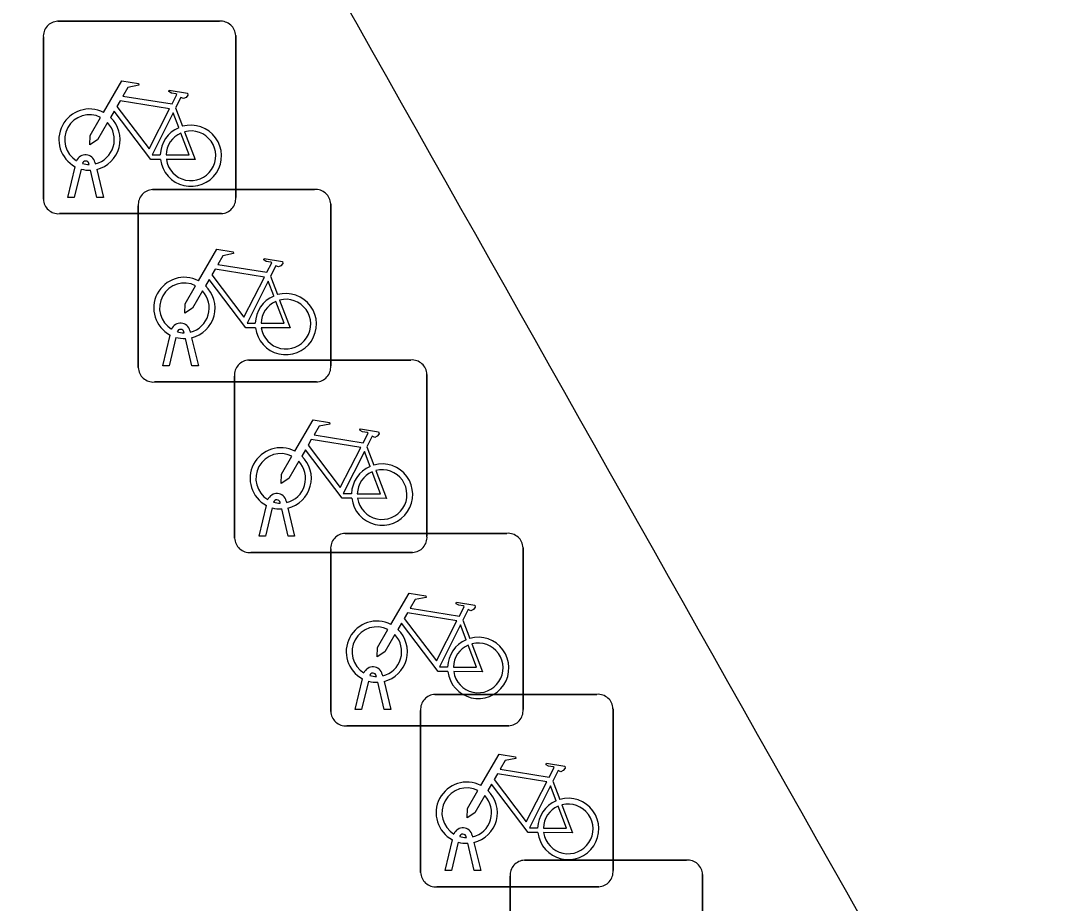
# Model space of a CAD drawing. Extents: x 161087 to 161926, y 382572 to 383873.
# Drawn here: x 161534.05 to 161539.42, y 383340.98 to 383345.56 of the extents above; entities that cross this region are included whole.
import ezdxf

# ---------------------------------------------------------------- set-up
doc = ezdxf.new("R2010")
doc.units = 0
for name, color, linetype in [('IMGEO_Fietsenrek', 7, 'Continuous'), ('IMGEO_Fietspad_gesloten', 7, 'Continuous'), ('IMGEO_Voetpad_open', 7, 'Continuous')]:
    doc.layers.add(name, color=color, linetype=linetype)

msp = doc.modelspace()

# ---------------------------------------------------------------- linework, layer by layer
at = {"layer": 'IMGEO_Fietsenrek'}
for p, q in [((161534.2449, 383345.5615), (161535.0858, 383345.5615)), ((161535.0858, 383345.5615), (161534.2449, 383345.5615)), ((161534.1705, 383344.6369), (161534.1705, 383345.4778)), ((161534.1705, 383345.4778), (161534.1705, 383344.6369)), ((161535.1695, 383345.4871), (161535.1695, 383344.6462)), ((161535.1695, 383344.6462), (161535.1695, 383345.4871)), ((161534.8572, 383345.1112), (161534.8935, 383345.016)), ((161534.2975, 383344.6463), (161534.3358, 383344.8063)), ((161534.3662, 383344.7941), (161534.3309, 383344.6463)), ((161534.4079, 383344.8179), (161534.4069, 383344.8222)), ((161534.4386, 383344.8294), (161534.4404, 383344.8215)), ((161534.4474, 383344.7923), (161534.4824, 383344.6463)), ((161534.449, 383344.6463), (161534.4151, 383344.788)), ((161534.7379, 383344.6875), (161535.5788, 383344.6875)), ((161535.5788, 383344.6875), (161534.7379, 383344.6875)), ((161534.3309, 383344.6463), (161534.2975, 383344.6463)), ((161534.4824, 383344.6463), (161534.449, 383344.6463)), ((161534.6635, 383343.7629), (161534.6635, 383344.6038)), ((161534.6635, 383344.6038), (161534.6635, 383343.7629)), ((161535.6625, 383344.6131), (161535.6625, 383343.7722)), ((161535.6625, 383343.7722), (161535.6625, 383344.6131)), ((161535.0951, 383344.5625), (161534.2542, 383344.5625)), ((161534.2542, 383344.5625), (161535.0951, 383344.5625)), ((161535.3502, 383344.2372), (161535.3865, 383344.142)), ((161534.7905, 383343.7723), (161534.8288, 383343.9323)), ((161534.9009, 383343.9439), (161534.8999, 383343.9482)), ((161534.9316, 383343.9554), (161534.9334, 383343.9475)), ((161534.8592, 383343.9201), (161534.8239, 383343.7723)), ((161534.942, 383343.7723), (161534.9081, 383343.914)), ((161534.9404, 383343.9183), (161534.9754, 383343.7723)), ((161534.8239, 383343.7723), (161534.7905, 383343.7723)), ((161534.9754, 383343.7723), (161534.942, 383343.7723)), ((161535.2379, 383343.8025), (161536.0788, 383343.8025)), ((161536.0788, 383343.8025), (161535.2379, 383343.8025)), ((161535.1635, 383342.8779), (161535.1635, 383343.7188)), ((161535.1635, 383343.7188), (161535.1635, 383342.8779)), ((161536.1625, 383343.7281), (161536.1625, 383342.8872)), ((161536.1625, 383342.8872), (161536.1625, 383343.7281)), ((161535.5881, 383343.6885), (161534.7472, 383343.6885)), ((161534.7472, 383343.6885), (161535.5881, 383343.6885)), ((161535.8502, 383343.3522), (161535.8865, 383343.257)), ((161535.2905, 383342.8873), (161535.3288, 383343.0473)), ((161535.3592, 383343.0351), (161535.3239, 383342.8873)), ((161535.4009, 383343.0589), (161535.3999, 383343.0632)), ((161535.442, 383342.8873), (161535.4081, 383343.029)), ((161535.4316, 383343.0704), (161535.4334, 383343.0625)), ((161535.4404, 383343.0333), (161535.4754, 383342.8873)), ((161535.3239, 383342.8873), (161535.2905, 383342.8873)), ((161535.4754, 383342.8873), (161535.442, 383342.8873)), ((161535.7369, 383342.9025), (161536.5778, 383342.9025)), ((161536.5778, 383342.9025), (161535.7369, 383342.9025)), ((161535.6625, 383341.9779), (161535.6625, 383342.8188)), ((161535.6625, 383342.8188), (161535.6625, 383341.9779)), ((161536.6615, 383342.8281), (161536.6615, 383341.9872)), ((161536.6615, 383341.9872), (161536.6615, 383342.8281)), ((161536.0881, 383342.8035), (161535.2472, 383342.8035)), ((161535.2472, 383342.8035), (161536.0881, 383342.8035)), ((161536.3492, 383342.4522), (161536.3855, 383342.357)), ((161535.8999, 383342.1589), (161535.8989, 383342.1632)), ((161535.9306, 383342.1704), (161535.9324, 383342.1625)), ((161535.7895, 383341.9873), (161535.8278, 383342.1473)), ((161535.8582, 383342.1351), (161535.8229, 383341.9873)), ((161535.941, 383341.9873), (161535.9071, 383342.129)), ((161535.9394, 383342.1333), (161535.9744, 383341.9873)), ((161536.2039, 383342.0665), (161537.0448, 383342.0665)), ((161537.0448, 383342.0665), (161536.2039, 383342.0665)), ((161535.8229, 383341.9873), (161535.7895, 383341.9873)), ((161535.9744, 383341.9873), (161535.941, 383341.9873)), ((161536.1295, 383341.1419), (161536.1295, 383341.9828)), ((161536.1295, 383341.9828), (161536.1295, 383341.1419)), ((161537.1285, 383341.9921), (161537.1285, 383341.1512)), ((161537.1285, 383341.1512), (161537.1285, 383341.9921)), ((161536.5871, 383341.9035), (161535.7462, 383341.9035)), ((161535.7462, 383341.9035), (161536.5871, 383341.9035)), ((161536.8162, 383341.6162), (161536.8525, 383341.521)), ((161536.2565, 383341.1513), (161536.2948, 383341.3113)), ((161536.3669, 383341.3229), (161536.3659, 383341.3272)), ((161536.3976, 383341.3344), (161536.3994, 383341.3265)), ((161536.3252, 383341.2991), (161536.2899, 383341.1513)), ((161536.408, 383341.1513), (161536.3741, 383341.293)), ((161536.4064, 383341.2973), (161536.4414, 383341.1513)), ((161536.6689, 383341.2055), (161537.5098, 383341.2055)), ((161537.5098, 383341.2055), (161536.6689, 383341.2055)), ((161536.2899, 383341.1513), (161536.2565, 383341.1513)), ((161536.4414, 383341.1513), (161536.408, 383341.1513)), ((161536.5945, 383340.2809), (161536.5945, 383341.1218)), ((161536.5945, 383341.1218), (161536.5945, 383340.2809)), ((161537.5935, 383341.1311), (161537.5935, 383340.2902)), ((161537.5935, 383340.2902), (161537.5935, 383341.1311)), ((161537.0541, 383341.0675), (161536.2132, 383341.0675)), ((161536.2132, 383341.0675), (161537.0541, 383341.0675))]:
    msp.add_line(p, q, dxfattribs=at)
for points in [[(161534.4831, 383345.0882), (161534.5778, 383345.2517), (161534.664, 383345.2379), (161534.6657, 383345.2292), (161534.6096, 383345.2183), (161534.5834, 383345.173), (161534.8386, 383345.1322)], [(161534.8386, 383345.1322), (161534.8636, 383345.181), (161534.8585, 383345.185), (161534.8353, 383345.1887), (161534.8226, 383345.1962), (161534.8216, 383345.1993), (161534.8238, 383345.2039), (161534.9186, 383345.1888), (161534.9209, 383345.1785), (161534.9115, 383345.1661), (161534.8991, 383345.1597), (161534.8846, 383345.1659), (161534.8572, 383345.1112)], [(161534.8257, 383345.107), (161534.5689, 383345.148), (161534.5522, 383345.1192), (161534.7192, 383344.8989), (161534.8257, 383345.107)], [(161534.5038, 383345.0357), (161534.4522, 383344.9465), (161534.4123, 383344.9205), (161534.4135, 383344.968), (161534.468, 383345.0622)], [(161534.7788, 383344.8435), (161534.7291, 383344.8436), (161534.5384, 383345.0953), (161534.5194, 383345.0625)], [(161534.8737, 383345.009), (161534.8444, 383345.0858), (161534.735, 383344.8677), (161534.7777, 383344.8676)], [(161534.8077, 383344.8675), (161534.9276, 383344.8673), (161534.8844, 383344.9809)], [(161534.9042, 383344.9878), (161534.9592, 383344.8432), (161534.8091, 383344.8435)], [(161534.9761, 383344.2142), (161535.0708, 383344.3777), (161535.157, 383344.3639), (161535.1587, 383344.3552), (161535.1026, 383344.3443), (161535.0764, 383344.299), (161535.3316, 383344.2582)], [(161535.3316, 383344.2582), (161535.3566, 383344.307), (161535.3515, 383344.311), (161535.3283, 383344.3147), (161535.3156, 383344.3222), (161535.3146, 383344.3253), (161535.3168, 383344.3299), (161535.4116, 383344.3148), (161535.4139, 383344.3045), (161535.4045, 383344.2921), (161535.3921, 383344.2857), (161535.3776, 383344.2919), (161535.3502, 383344.2372)], [(161535.3187, 383344.233), (161535.0619, 383344.274), (161535.0452, 383344.2452), (161535.2122, 383344.0249), (161535.3187, 383344.233)], [(161535.2718, 383343.9695), (161535.2221, 383343.9696), (161535.0314, 383344.2213), (161535.0124, 383344.1885)], [(161535.3667, 383344.135), (161535.3374, 383344.2118), (161535.228, 383343.9937), (161535.2707, 383343.9936)], [(161534.9968, 383344.1617), (161534.9452, 383344.0725), (161534.9053, 383344.0465), (161534.9065, 383344.094), (161534.961, 383344.1882)], [(161535.3007, 383343.9935), (161535.4206, 383343.9933), (161535.3774, 383344.1069)], [(161535.3972, 383344.1138), (161535.4522, 383343.9692), (161535.3021, 383343.9695)], [(161535.4761, 383343.3292), (161535.5708, 383343.4927), (161535.657, 383343.4789), (161535.6587, 383343.4702), (161535.6026, 383343.4593), (161535.5764, 383343.414), (161535.8316, 383343.3732)], [(161535.8316, 383343.3732), (161535.8566, 383343.422), (161535.8515, 383343.426), (161535.8283, 383343.4297), (161535.8156, 383343.4372), (161535.8146, 383343.4403), (161535.8168, 383343.4449), (161535.9116, 383343.4298), (161535.9139, 383343.4195), (161535.9045, 383343.4071), (161535.8921, 383343.4007), (161535.8776, 383343.4069), (161535.8502, 383343.3522)], [(161535.8187, 383343.348), (161535.5619, 383343.389), (161535.5452, 383343.3602), (161535.7122, 383343.1399), (161535.8187, 383343.348)], [(161535.4968, 383343.2767), (161535.4452, 383343.1875), (161535.4053, 383343.1615), (161535.4065, 383343.209), (161535.461, 383343.3032)], [(161535.7718, 383343.0845), (161535.7221, 383343.0846), (161535.5314, 383343.3363), (161535.5124, 383343.3035)], [(161535.8667, 383343.25), (161535.8374, 383343.3268), (161535.728, 383343.1087), (161535.7707, 383343.1086)], [(161535.8007, 383343.1085), (161535.9206, 383343.1083), (161535.8774, 383343.2219)], [(161535.8972, 383343.2288), (161535.9522, 383343.0842), (161535.8021, 383343.0845)], [(161535.9751, 383342.4292), (161536.0698, 383342.5927), (161536.156, 383342.5789), (161536.1577, 383342.5702), (161536.1016, 383342.5593), (161536.0754, 383342.514), (161536.3306, 383342.4732)], [(161536.3306, 383342.4732), (161536.3556, 383342.522), (161536.3505, 383342.526), (161536.3273, 383342.5297), (161536.3146, 383342.5372), (161536.3136, 383342.5403), (161536.3158, 383342.5449), (161536.4106, 383342.5298), (161536.4129, 383342.5195), (161536.4035, 383342.5071), (161536.3911, 383342.5007), (161536.3766, 383342.5069), (161536.3492, 383342.4522)], [(161536.3177, 383342.448), (161536.0609, 383342.489), (161536.0442, 383342.4602), (161536.2112, 383342.2399), (161536.3177, 383342.448)], [(161536.2708, 383342.1845), (161536.2211, 383342.1846), (161536.0304, 383342.4363), (161536.0114, 383342.4035)], [(161535.9958, 383342.3767), (161535.9442, 383342.2875), (161535.9043, 383342.2615), (161535.9055, 383342.309), (161535.96, 383342.4032)], [(161536.3657, 383342.35), (161536.3364, 383342.4268), (161536.227, 383342.2087), (161536.2697, 383342.2086)], [(161536.2997, 383342.2085), (161536.4196, 383342.2083), (161536.3764, 383342.3219)], [(161536.3962, 383342.3288), (161536.4512, 383342.1842), (161536.3011, 383342.1845)], [(161536.4421, 383341.5932), (161536.5368, 383341.7567), (161536.623, 383341.7429), (161536.6247, 383341.7342), (161536.5686, 383341.7233), (161536.5424, 383341.678), (161536.7976, 383341.6372)], [(161536.7976, 383341.6372), (161536.8226, 383341.686), (161536.8175, 383341.69), (161536.7943, 383341.6937), (161536.7816, 383341.7012), (161536.7806, 383341.7043), (161536.7828, 383341.7089), (161536.8776, 383341.6938), (161536.8799, 383341.6835), (161536.8705, 383341.6711), (161536.8581, 383341.6647), (161536.8436, 383341.6709), (161536.8162, 383341.6162)], [(161536.7847, 383341.612), (161536.5279, 383341.653), (161536.5112, 383341.6242), (161536.6782, 383341.4039), (161536.7847, 383341.612)], [(161536.7378, 383341.3485), (161536.6881, 383341.3486), (161536.4974, 383341.6003), (161536.4784, 383341.5675)], [(161536.8327, 383341.514), (161536.8034, 383341.5908), (161536.694, 383341.3727), (161536.7367, 383341.3726)], [(161536.4628, 383341.5407), (161536.4112, 383341.4515), (161536.3713, 383341.4255), (161536.3725, 383341.473), (161536.427, 383341.5672)], [(161536.7667, 383341.3725), (161536.8866, 383341.3723), (161536.8434, 383341.4859)], [(161536.8632, 383341.4928), (161536.9182, 383341.3482), (161536.7681, 383341.3485)]]:
    msp.add_lwpolyline(points, dxfattribs=at)
for centre, radius, start, end in [((161534.2482, 383345.4836), 0.0779, 92.4484, 184.2845), ((161534.2482, 383345.4836), 0.0779, 92.4484, 184.2845), ((161535.0916, 383345.4838), 0.0779, 2.4484, 94.2845), ((161535.0916, 383345.4838), 0.0779, 2.4484, 94.2845), ((161534.4101, 383344.9469), 0.159, 62.6766, 242.1369), ((161534.4101, 383344.9469), 0.129, 63.3192, 238.903), ((161534.4101, 383344.9469), 0.159, 283.5766, 46.6042), ((161534.4101, 383344.9469), 0.129, 283.6043, 43.4302), ((161534.9367, 383344.8629), 0.159, 113.3408, 178.3217), ((161534.9367, 383344.8629), 0.159, 187.0065, 105.7708), ((161534.9367, 383344.8629), 0.129, 113.923, 177.9556), ((161534.9367, 383344.8629), 0.129, 188.6715, 104.5883), ((161534.3899, 383344.8183), 0.0499, 12.8025, 158.6934), ((161534.4101, 383344.9469), 0.159, 253.9967, 271.7867), ((161534.3899, 383344.8183), 0.0174, 12.8025, 163.4502), ((161534.4101, 383344.9469), 0.129, 253.415, 269.0204), ((161534.7412, 383344.6096), 0.0779, 92.4484, 184.2845), ((161534.7412, 383344.6096), 0.0779, 92.4484, 184.2845), ((161535.5846, 383344.6098), 0.0779, 2.4484, 94.2845), ((161535.5846, 383344.6098), 0.0779, 2.4484, 94.2845), ((161534.2484, 383344.6402), 0.0779, 182.4484, 274.2845), ((161534.2484, 383344.6402), 0.0779, 182.4484, 274.2845), ((161535.0918, 383344.6404), 0.0779, 272.4484, 4.2845), ((161535.0918, 383344.6404), 0.0779, 272.4484, 4.2845), ((161534.9031, 383344.0729), 0.159, 62.6766, 242.1369), ((161534.9031, 383344.0729), 0.129, 63.3192, 238.903), ((161534.9031, 383344.0729), 0.129, 283.6043, 43.4302), ((161534.9031, 383344.0729), 0.159, 283.5766, 46.6042), ((161535.4297, 383343.9889), 0.159, 187.0065, 105.7708), ((161535.4297, 383343.9889), 0.159, 113.3408, 178.3217), ((161535.4297, 383343.9889), 0.129, 113.923, 177.9556), ((161535.4297, 383343.9889), 0.129, 188.6715, 104.5883), ((161534.8829, 383343.9443), 0.0499, 12.8025, 158.6934), ((161534.8829, 383343.9443), 0.0174, 12.8025, 163.4502), ((161534.9031, 383344.0729), 0.129, 253.415, 269.0204), ((161534.9031, 383344.0729), 0.159, 253.9967, 271.7867), ((161535.2412, 383343.7246), 0.0779, 92.4484, 184.2845), ((161535.2412, 383343.7246), 0.0779, 92.4484, 184.2845), ((161535.5848, 383343.7664), 0.0779, 272.4484, 4.2845), ((161535.5848, 383343.7664), 0.0779, 272.4484, 4.2845), ((161536.0846, 383343.7248), 0.0779, 2.4484, 94.2845), ((161536.0846, 383343.7248), 0.0779, 2.4484, 94.2845), ((161534.7414, 383343.7662), 0.0779, 182.4484, 274.2845), ((161534.7414, 383343.7662), 0.0779, 182.4484, 274.2845), ((161535.4031, 383343.1879), 0.159, 62.6766, 242.1369), ((161535.4031, 383343.1879), 0.129, 63.3192, 238.903), ((161535.4031, 383343.1879), 0.159, 283.5766, 46.6042), ((161535.4031, 383343.1879), 0.129, 283.6043, 43.4302), ((161535.9297, 383343.1039), 0.159, 113.3408, 178.3217), ((161535.9297, 383343.1039), 0.159, 187.0065, 105.7708), ((161535.9297, 383343.1039), 0.129, 113.923, 177.9556), ((161535.9297, 383343.1039), 0.129, 188.6715, 104.5883), ((161535.3829, 383343.0593), 0.0499, 12.8025, 158.6934), ((161535.3829, 383343.0593), 0.0174, 12.8025, 163.4502), ((161535.4031, 383343.1879), 0.159, 253.9967, 271.7867), ((161535.4031, 383343.1879), 0.129, 253.415, 269.0204), ((161535.2414, 383342.8812), 0.0779, 182.4484, 274.2845), ((161535.2414, 383342.8812), 0.0779, 182.4484, 274.2845), ((161535.7402, 383342.8246), 0.0779, 92.4484, 184.2845), ((161535.7402, 383342.8246), 0.0779, 92.4484, 184.2845), ((161536.0848, 383342.8814), 0.0779, 272.4484, 4.2845), ((161536.0848, 383342.8814), 0.0779, 272.4484, 4.2845), ((161536.5836, 383342.8248), 0.0779, 2.4484, 94.2845), ((161536.5836, 383342.8248), 0.0779, 2.4484, 94.2845), ((161535.9021, 383342.2879), 0.159, 62.6766, 242.1369), ((161535.9021, 383342.2879), 0.129, 63.3192, 238.903), ((161535.9021, 383342.2879), 0.129, 283.6043, 43.4302), ((161535.9021, 383342.2879), 0.159, 283.5766, 46.6042), ((161536.4287, 383342.2039), 0.159, 113.3408, 178.3217), ((161536.4287, 383342.2039), 0.159, 187.0065, 105.7708), ((161536.4287, 383342.2039), 0.129, 113.923, 177.9556), ((161536.4287, 383342.2039), 0.129, 188.6715, 104.5883), ((161535.8819, 383342.1593), 0.0499, 12.8025, 158.6934), ((161535.8819, 383342.1593), 0.0174, 12.8025, 163.4502), ((161535.9021, 383342.2879), 0.129, 253.415, 269.0204), ((161535.9021, 383342.2879), 0.159, 253.9967, 271.7867), ((161536.2072, 383341.9886), 0.0779, 92.4484, 184.2845), ((161536.2072, 383341.9886), 0.0779, 92.4484, 184.2845), ((161537.0506, 383341.9888), 0.0779, 2.4484, 94.2845), ((161537.0506, 383341.9888), 0.0779, 2.4484, 94.2845), ((161535.7404, 383341.9812), 0.0779, 182.4484, 274.2845), ((161535.7404, 383341.9812), 0.0779, 182.4484, 274.2845), ((161536.5838, 383341.9814), 0.0779, 272.4484, 4.2845), ((161536.5838, 383341.9814), 0.0779, 272.4484, 4.2845), ((161536.3691, 383341.4519), 0.159, 62.6766, 242.1369), ((161536.3691, 383341.4519), 0.129, 63.3192, 238.903), ((161536.3691, 383341.4519), 0.129, 283.6043, 43.4302), ((161536.3691, 383341.4519), 0.159, 283.5766, 46.6042), ((161536.8957, 383341.3679), 0.159, 187.0065, 105.7708), ((161536.8957, 383341.3679), 0.159, 113.3408, 178.3217), ((161536.8957, 383341.3679), 0.129, 113.923, 177.9556), ((161536.8957, 383341.3679), 0.129, 188.6715, 104.5883), ((161536.3489, 383341.3233), 0.0499, 12.8025, 158.6934), ((161536.3489, 383341.3233), 0.0174, 12.8025, 163.4502), ((161536.3691, 383341.4519), 0.129, 253.415, 269.0204), ((161536.3691, 383341.4519), 0.159, 253.9967, 271.7867), ((161536.6722, 383341.1276), 0.0779, 92.4484, 184.2845), ((161536.6722, 383341.1276), 0.0779, 92.4484, 184.2845), ((161537.5156, 383341.1278), 0.0779, 2.4484, 94.2845), ((161537.5156, 383341.1278), 0.0779, 2.4484, 94.2845), ((161536.2074, 383341.1452), 0.0779, 182.4484, 274.2845), ((161536.2074, 383341.1452), 0.0779, 182.4484, 274.2845), ((161537.0508, 383341.1454), 0.0779, 272.4484, 4.2845), ((161537.0508, 383341.1454), 0.0779, 272.4484, 4.2845)]:
    msp.add_arc(centre, radius, start, end, dxfattribs=at)
at = {"layer": 'IMGEO_Fietspad_gesloten'}
msp.add_arc((165923.8498, 385817.7166), 5036.5282, 209.2518376, 209.4801537, dxfattribs=at)
at = {"layer": 'IMGEO_Voetpad_open'}
msp.add_arc((165923.8498, 385817.7166), 5036.5282, 209.2518376, 209.4801537, dxfattribs=at)

doc.saveas('drawing.dxf')
